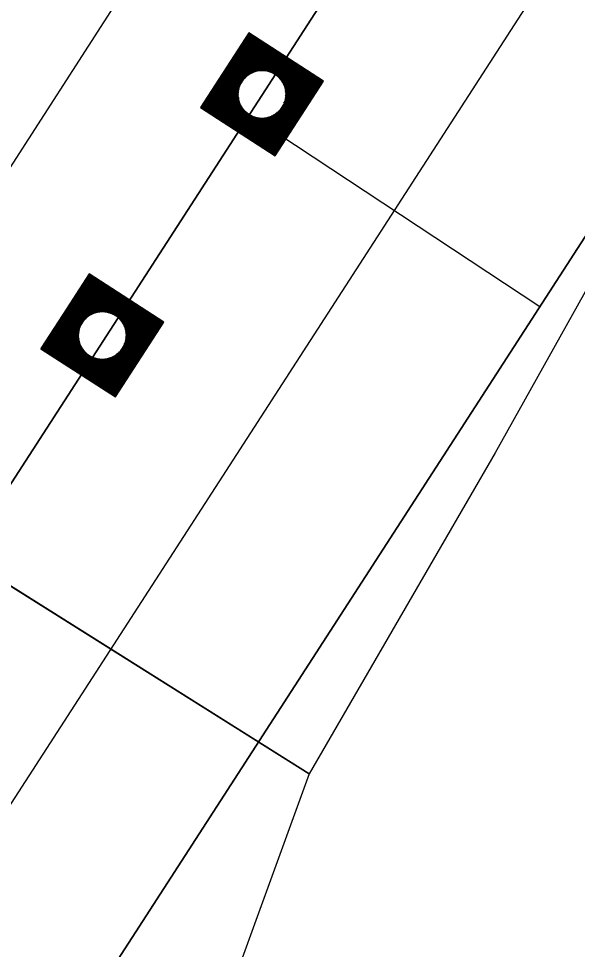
# Model space of a CAD drawing. Extents: x 14104283 to 14129344, y 8637090 to 8673339.
# Drawn here: x 14119435.8 to 14119474.3, y 8669277 to 8669341.1 of the extents above; entities that cross this region are included whole.
import ezdxf

# ---------------------------------------------------------------- set-up
doc = ezdxf.new("R2010")
doc.units = 0
for name, color, linetype in [('dsnCellElements', 7, 'Continuous'), ('dsnPaintExistingBrokenLaneLineWhite', 7, 'Continuous'), ('dsnPaintExistingDoubleCenterYellow', 7, 'Continuous'), ('dsnPaintExistingEdgeLineRightWhite', 7, 'Continuous'), ('dsnPaintExistingStopLineWhite', 7, 'Continuous'), ('dsnPaintPlaceBrokenLineWhite', 7, 'Continuous'), ('dsnShadingPaved', 7, 'Continuous'), ('dsnStdLabel', 7, 'Continuous'), ('dsnStgShadingPrevPav', 7, 'Continuous')]:
    doc.layers.add(name, color=color, linetype=linetype)

msp = doc.modelspace()

# ---------------------------------------------------------------- linework, layer by layer
at = {"layer": 'dsnCellElements'}
for centre in [(14119452.583, 8669335.926), (14119441.599, 8669319.324)]:
    msp.add_circle(centre, 1.65, dxfattribs=at)
at = {"layer": 'dsnPaintExistingBrokenLaneLineWhite'}
for p, q in [((14119409.977, 8669291.539), (14119482.88, 8669404.979)), ((14119404.971, 8669240.065), (14119490.235, 8669372.153))]:
    msp.add_line(p, q, dxfattribs=at)
at = {"layer": 'dsnPaintExistingDoubleCenterYellow'}
msp.add_line((14119403.438, 8669259.759), (14119494.217, 8669400.391), dxfattribs=at)
at = {"layer": 'dsnPaintExistingEdgeLineRightWhite'}
msp.add_line((14119329.789, 8669101.47), (14119537.52, 8669423.28), dxfattribs=at)
at = {"layer": 'dsnPaintExistingStopLineWhite'}
msp.add_line((14119451.316, 8669334.783), (14119471.708, 8669321.326), dxfattribs=at)
at = {"layer": 'dsnPaintPlaceBrokenLineWhite'}
msp.add_line((14119404.971, 8669240.065), (14119490.235, 8669372.153), dxfattribs=at)
at = {"layer": 'dsnShadingPaved'}
for p, q in [((14119509.778, 8669424.497), (14119403.438, 8669259.759)), ((14119403.438, 8669259.759), (14119477.196, 8669374.023)), ((14119497.334, 8669361.024), (14119415.053, 8669233.557))]:
    msp.add_line(p, q, dxfattribs=at)
at = {"layer": 'dsnStdLabel'}
for points in [[(14119453.493, 8669331.691), (14119456.818, 8669336.836), (14119451.673, 8669340.161), (14119448.348, 8669335.016), (14119453.493, 8669331.691)], [(14119453.49, 8669331.693), (14119456.813, 8669336.835), (14119451.674, 8669340.156), (14119448.353, 8669335.017), (14119453.495, 8669331.694)], [(14119453.487, 8669331.695), (14119456.809, 8669336.834), (14119451.675, 8669340.152), (14119448.357, 8669335.018), (14119453.496, 8669331.697)], [(14119453.535, 8669331.829), (14119456.763, 8669336.824), (14119451.685, 8669340.106), (14119448.403, 8669335.028), (14119453.514, 8669331.724)], [(14119453.525, 8669331.875), (14119456.717, 8669336.814), (14119451.695, 8669340.06), (14119448.449, 8669335.038), (14119453.532, 8669331.752)], [(14119453.515, 8669331.92), (14119456.672, 8669336.804), (14119451.704, 8669340.015), (14119448.494, 8669335.047), (14119453.55, 8669331.78)], [(14119453.505, 8669331.966), (14119456.626, 8669336.795), (14119451.714, 8669339.969), (14119448.54, 8669335.057), (14119453.535, 8669331.829)], [(14119453.496, 8669332.011), (14119456.581, 8669336.785), (14119451.724, 8669339.923), (14119448.585, 8669335.067), (14119453.525, 8669331.875)], [(14119453.486, 8669332.057), (14119456.535, 8669336.775), (14119451.734, 8669339.878), (14119448.631, 8669335.077), (14119453.515, 8669331.92)], [(14119453.476, 8669332.103), (14119456.489, 8669336.765), (14119451.744, 8669339.832), (14119448.677, 8669335.087), (14119453.505, 8669331.966)], [(14119453.466, 8669332.148), (14119456.444, 8669336.755), (14119451.753, 8669339.787), (14119448.722, 8669335.096), (14119453.496, 8669332.011)], [(14119453.456, 8669332.194), (14119456.398, 8669336.746), (14119451.763, 8669339.741), (14119448.768, 8669335.106), (14119453.486, 8669332.057)], [(14119453.447, 8669332.24), (14119456.352, 8669336.736), (14119451.773, 8669339.695), (14119448.814, 8669335.116), (14119453.476, 8669332.103)], [(14119453.437, 8669332.285), (14119456.307, 8669336.726), (14119451.783, 8669339.65), (14119448.859, 8669335.126), (14119453.466, 8669332.148)], [(14119453.427, 8669332.331), (14119456.261, 8669336.716), (14119451.793, 8669339.604), (14119448.905, 8669335.136), (14119453.456, 8669332.194)], [(14119453.417, 8669332.376), (14119456.216, 8669336.706), (14119451.802, 8669339.558), (14119448.95, 8669335.145), (14119453.447, 8669332.24)], [(14119453.407, 8669332.422), (14119456.17, 8669336.697), (14119451.812, 8669339.513), (14119448.996, 8669335.155), (14119453.437, 8669332.285)], [(14119453.398, 8669332.468), (14119456.124, 8669336.687), (14119451.822, 8669339.467), (14119449.042, 8669335.165), (14119453.427, 8669332.331)], [(14119453.388, 8669332.513), (14119456.079, 8669336.677), (14119451.832, 8669339.421), (14119449.087, 8669335.175), (14119453.417, 8669332.376)], [(14119453.378, 8669332.559), (14119456.033, 8669336.667), (14119451.842, 8669339.376), (14119449.133, 8669335.185), (14119453.407, 8669332.422)], [(14119453.368, 8669332.605), (14119455.987, 8669336.657), (14119451.852, 8669339.33), (14119449.179, 8669335.194), (14119453.398, 8669332.468)], [(14119453.358, 8669332.65), (14119455.942, 8669336.647), (14119451.861, 8669339.285), (14119449.224, 8669335.204), (14119453.388, 8669332.513)], [(14119453.349, 8669332.696), (14119455.896, 8669336.638), (14119451.871, 8669339.239), (14119449.27, 8669335.214), (14119453.378, 8669332.559)], [(14119453.339, 8669332.741), (14119455.85, 8669336.628), (14119451.881, 8669339.193), (14119449.315, 8669335.224), (14119453.368, 8669332.605)], [(14119453.329, 8669332.787), (14119455.805, 8669336.618), (14119451.891, 8669339.148), (14119449.361, 8669335.234), (14119453.358, 8669332.65)], [(14119453.319, 8669332.833), (14119455.759, 8669336.608), (14119451.901, 8669339.102), (14119449.407, 8669335.243), (14119453.349, 8669332.696)], [(14119453.309, 8669332.878), (14119455.714, 8669336.598), (14119451.91, 8669339.056), (14119449.452, 8669335.253), (14119453.339, 8669332.741)], [(14119453.3, 8669332.924), (14119455.668, 8669336.589), (14119451.92, 8669339.011), (14119449.498, 8669335.263), (14119453.329, 8669332.787)], [(14119453.29, 8669332.97), (14119455.622, 8669336.579), (14119451.93, 8669338.965), (14119449.544, 8669335.273), (14119453.319, 8669332.833)], [(14119453.28, 8669333.015), (14119455.577, 8669336.569), (14119451.94, 8669338.92), (14119449.589, 8669335.283), (14119453.309, 8669332.878)], [(14119453.27, 8669333.061), (14119455.531, 8669336.559), (14119451.95, 8669338.874), (14119449.635, 8669335.292), (14119453.3, 8669332.924)], [(14119453.26, 8669333.106), (14119455.485, 8669336.549), (14119451.959, 8669338.828), (14119449.68, 8669335.302), (14119453.29, 8669332.97)], [(14119453.251, 8669333.152), (14119455.44, 8669336.54), (14119451.969, 8669338.783), (14119449.726, 8669335.312), (14119453.28, 8669333.015)], [(14119453.241, 8669333.198), (14119455.394, 8669336.53), (14119451.979, 8669338.737), (14119449.772, 8669335.322), (14119453.27, 8669333.061)], [(14119453.231, 8669333.243), (14119455.349, 8669336.52), (14119451.989, 8669338.691), (14119449.817, 8669335.332), (14119453.26, 8669333.106)], [(14119453.221, 8669333.289), (14119455.303, 8669336.51), (14119451.999, 8669338.646), (14119449.863, 8669335.341), (14119453.251, 8669333.152)], [(14119453.211, 8669333.335), (14119455.257, 8669336.5), (14119452.008, 8669338.6), (14119449.909, 8669335.351), (14119453.241, 8669333.198)], [(14119453.202, 8669333.38), (14119455.212, 8669336.491), (14119452.018, 8669338.555), (14119449.954, 8669335.361), (14119453.231, 8669333.243)], [(14119453.192, 8669333.426), (14119455.166, 8669336.481), (14119452.028, 8669338.509), (14119450, 8669335.371), (14119453.221, 8669333.289)], [(14119453.182, 8669333.472), (14119455.12, 8669336.471), (14119452.038, 8669338.463), (14119450.046, 8669335.381), (14119453.211, 8669333.335)], [(14119453.172, 8669333.517), (14119455.075, 8669336.461), (14119452.048, 8669338.418), (14119450.091, 8669335.39), (14119453.202, 8669333.38)], [(14119453.162, 8669333.563), (14119455.029, 8669336.451), (14119452.057, 8669338.372), (14119450.137, 8669335.4), (14119453.192, 8669333.426)], [(14119453.152, 8669333.608), (14119454.984, 8669336.442), (14119452.067, 8669338.326), (14119450.182, 8669335.41), (14119453.182, 8669333.472)], [(14119453.143, 8669333.654), (14119454.938, 8669336.432), (14119452.077, 8669338.281), (14119450.228, 8669335.42), (14119453.172, 8669333.517)], [(14119453.133, 8669333.7), (14119454.892, 8669336.422), (14119452.087, 8669338.235), (14119450.274, 8669335.43), (14119453.162, 8669333.563)], [(14119453.123, 8669333.745), (14119454.847, 8669336.412), (14119452.097, 8669338.19), (14119450.319, 8669335.439), (14119453.152, 8669333.608)], [(14119453.195, 8669337.44), (14119452.106, 8669338.144), (14119451.403, 8669337.055)], [(14119453.061, 8669337.488), (14119452.116, 8669338.098), (14119451.506, 8669337.154)], [(14119452.956, 8669337.516), (14119452.126, 8669338.053), (14119451.589, 8669337.222)], [(14119452.867, 8669337.534), (14119452.136, 8669338.007), (14119451.663, 8669337.276)], [(14119452.788, 8669337.546), (14119452.146, 8669337.961), (14119451.731, 8669337.319)], [(14119452.715, 8669337.554), (14119452.155, 8669337.916), (14119451.794, 8669337.356)], [(14119452.648, 8669337.558), (14119452.165, 8669337.87), (14119451.853, 8669337.387)], [(14119452.585, 8669337.559), (14119452.175, 8669337.825), (14119451.91, 8669337.414)], [(14119452.526, 8669337.558), (14119452.185, 8669337.779), (14119451.964, 8669337.438)], [(14119452.47, 8669337.555), (14119452.195, 8669337.733), (14119452.017, 8669337.458)], [(14119452.416, 8669337.551), (14119452.204, 8669337.688), (14119452.068, 8669337.476)], [(14119452.365, 8669337.545), (14119452.214, 8669337.642), (14119452.117, 8669337.491)], [(14119452.315, 8669337.537), (14119452.224, 8669337.596), (14119452.165, 8669337.505)], [(14119452.268, 8669337.529), (14119452.234, 8669337.551), (14119452.212, 8669337.517)], [(14119454.097, 8669335.314), (14119454.801, 8669336.402), (14119453.712, 8669337.106)], [(14119454.145, 8669335.448), (14119454.755, 8669336.393), (14119453.811, 8669337.003)], [(14119454.173, 8669335.553), (14119454.71, 8669336.383), (14119453.88, 8669336.919)], [(14119451.069, 8669336.538), (14119450.365, 8669335.449), (14119451.454, 8669334.746)], [(14119451.021, 8669336.403), (14119450.411, 8669335.459), (14119451.355, 8669334.849)], [(14119450.993, 8669336.299), (14119450.456, 8669335.469), (14119451.286, 8669334.932)], [(14119454.192, 8669335.642), (14119454.664, 8669336.373), (14119453.933, 8669336.846)], [(14119454.204, 8669335.721), (14119454.619, 8669336.363), (14119453.976, 8669336.778)], [(14119454.211, 8669335.794), (14119454.573, 8669336.353), (14119454.013, 8669336.715)], [(14119454.215, 8669335.861), (14119454.527, 8669336.344), (14119454.044, 8669336.656)], [(14119454.216, 8669335.923), (14119454.482, 8669336.334), (14119454.071, 8669336.599)], [(14119454.215, 8669335.983), (14119454.436, 8669336.324), (14119454.095, 8669336.545)], [(14119454.213, 8669336.039), (14119454.39, 8669336.314), (14119454.115, 8669336.492)], [(14119454.208, 8669336.093), (14119454.345, 8669336.304), (14119454.133, 8669336.441)], [(14119454.202, 8669336.144), (14119454.299, 8669336.295), (14119454.149, 8669336.392)], [(14119454.194, 8669336.193), (14119454.254, 8669336.285), (14119454.162, 8669336.344)], [(14119454.186, 8669336.241), (14119454.208, 8669336.275), (14119454.174, 8669336.297)], [(14119450.974, 8669336.21), (14119450.502, 8669335.479), (14119451.233, 8669335.006)], [(14119450.962, 8669336.131), (14119450.547, 8669335.488), (14119451.189, 8669335.074)], [(14119450.955, 8669336.058), (14119450.593, 8669335.498), (14119451.153, 8669335.136)], [(14119450.951, 8669335.991), (14119450.639, 8669335.508), (14119451.122, 8669335.196)], [(14119450.949, 8669335.928), (14119450.684, 8669335.518), (14119451.095, 8669335.253)], [(14119450.95, 8669335.869), (14119450.73, 8669335.528), (14119451.071, 8669335.307)], [(14119450.953, 8669335.813), (14119450.776, 8669335.537), (14119451.051, 8669335.36)], [(14119450.958, 8669335.759), (14119450.821, 8669335.547), (14119451.033, 8669335.41)], [(14119450.964, 8669335.708), (14119450.867, 8669335.557), (14119451.017, 8669335.46)], [(14119450.972, 8669335.658), (14119450.912, 8669335.567), (14119451.004, 8669335.508)], [(14119450.98, 8669335.611), (14119450.958, 8669335.577), (14119450.992, 8669335.555)], [(14119451.971, 8669334.411), (14119453.143, 8669333.654)], [(14119452.105, 8669334.364), (14119453.133, 8669333.7)], [(14119452.21, 8669334.336), (14119453.123, 8669333.745)], [(14119452.299, 8669334.317), (14119453.113, 8669333.791)], [(14119452.85, 8669334.314), (14119453.025, 8669334.202)], [(14119452.898, 8669334.323), (14119453.015, 8669334.247)], [(14119453.015, 8669334.247), (14119453.098, 8669334.376)], [(14119453.025, 8669334.202), (14119453.149, 8669334.394)], [(14119453.035, 8669334.156), (14119453.202, 8669334.414)], [(14119453.045, 8669334.11), (14119453.256, 8669334.437)], [(14119453.054, 8669334.065), (14119453.313, 8669334.464)], [(14119453.064, 8669334.019), (14119453.372, 8669334.496)], [(14119453.074, 8669333.973), (14119453.435, 8669334.532)], [(14119453.084, 8669333.928), (14119453.503, 8669334.576)], [(14119453.094, 8669333.882), (14119453.576, 8669334.629)], [(14119453.103, 8669333.837), (14119453.66, 8669334.698)], [(14119453.113, 8669333.791), (14119453.763, 8669334.796)], [(14119452.378, 8669334.305), (14119453.103, 8669333.837)], [(14119452.451, 8669334.298), (14119453.094, 8669333.882)], [(14119452.518, 8669334.294), (14119453.084, 8669333.928)], [(14119452.581, 8669334.292), (14119453.074, 8669333.973)], [(14119452.64, 8669334.293), (14119453.064, 8669334.019)], [(14119452.696, 8669334.296), (14119453.054, 8669334.065)], [(14119452.75, 8669334.301), (14119453.045, 8669334.11)], [(14119452.801, 8669334.307), (14119453.035, 8669334.156)], [(14119442.509, 8669315.089), (14119445.834, 8669320.234), (14119440.689, 8669323.559), (14119437.364, 8669318.414), (14119442.509, 8669315.089)], [(14119442.506, 8669315.091), (14119445.829, 8669320.233), (14119440.69, 8669323.555), (14119437.369, 8669318.415), (14119442.511, 8669315.092)], [(14119442.503, 8669315.093), (14119445.825, 8669320.232), (14119440.691, 8669323.55), (14119437.373, 8669318.416), (14119442.512, 8669315.095)], [(14119442.551, 8669315.227), (14119445.779, 8669320.222), (14119440.701, 8669323.504), (14119437.419, 8669318.426), (14119442.53, 8669315.123)], [(14119442.541, 8669315.273), (14119445.733, 8669320.213), (14119440.711, 8669323.459), (14119437.464, 8669318.436), (14119442.548, 8669315.15)], [(14119442.531, 8669315.319), (14119445.688, 8669320.203), (14119440.72, 8669323.413), (14119437.51, 8669318.446), (14119442.566, 8669315.178)], [(14119442.521, 8669315.364), (14119445.642, 8669320.193), (14119440.73, 8669323.367), (14119437.556, 8669318.456), (14119442.551, 8669315.227)], [(14119442.511, 8669315.41), (14119445.596, 8669320.183), (14119440.74, 8669323.322), (14119437.601, 8669318.465), (14119442.541, 8669315.273)], [(14119442.502, 8669315.456), (14119445.551, 8669320.173), (14119440.75, 8669323.276), (14119437.647, 8669318.475), (14119442.531, 8669315.319)], [(14119442.492, 8669315.501), (14119445.505, 8669320.164), (14119440.76, 8669323.231), (14119437.693, 8669318.485), (14119442.521, 8669315.364)], [(14119442.482, 8669315.547), (14119445.46, 8669320.154), (14119440.769, 8669323.185), (14119437.738, 8669318.495), (14119442.511, 8669315.41)], [(14119442.472, 8669315.592), (14119445.414, 8669320.144), (14119440.779, 8669323.139), (14119437.784, 8669318.505), (14119442.502, 8669315.456)], [(14119442.462, 8669315.638), (14119445.368, 8669320.134), (14119440.789, 8669323.094), (14119437.829, 8669318.514), (14119442.492, 8669315.501)], [(14119442.453, 8669315.684), (14119445.323, 8669320.124), (14119440.799, 8669323.048), (14119437.875, 8669318.524), (14119442.482, 8669315.547)], [(14119442.443, 8669315.729), (14119445.277, 8669320.115), (14119440.809, 8669323.002), (14119437.921, 8669318.534), (14119442.472, 8669315.592)], [(14119442.433, 8669315.775), (14119445.231, 8669320.105), (14119440.818, 8669322.957), (14119437.966, 8669318.544), (14119442.462, 8669315.638)], [(14119442.423, 8669315.821), (14119445.186, 8669320.095), (14119440.828, 8669322.911), (14119438.012, 8669318.554), (14119442.453, 8669315.684)], [(14119442.413, 8669315.866), (14119445.14, 8669320.085), (14119440.838, 8669322.866), (14119438.058, 8669318.563), (14119442.443, 8669315.729)], [(14119442.404, 8669315.912), (14119445.094, 8669320.075), (14119440.848, 8669322.82), (14119438.103, 8669318.573), (14119442.433, 8669315.775)], [(14119442.394, 8669315.957), (14119445.049, 8669320.066), (14119440.858, 8669322.774), (14119438.149, 8669318.583), (14119442.423, 8669315.821)], [(14119442.384, 8669316.003), (14119445.003, 8669320.056), (14119440.867, 8669322.729), (14119438.194, 8669318.593), (14119442.413, 8669315.866)], [(14119442.374, 8669316.049), (14119444.958, 8669320.046), (14119440.877, 8669322.683), (14119438.24, 8669318.603), (14119442.404, 8669315.912)], [(14119442.364, 8669316.094), (14119444.912, 8669320.036), (14119440.887, 8669322.637), (14119438.286, 8669318.612), (14119442.394, 8669315.957)], [(14119442.355, 8669316.14), (14119444.866, 8669320.026), (14119440.897, 8669322.592), (14119438.331, 8669318.622), (14119442.384, 8669316.003)], [(14119442.345, 8669316.186), (14119444.821, 8669320.017), (14119440.907, 8669322.546), (14119438.377, 8669318.632), (14119442.374, 8669316.049)], [(14119442.335, 8669316.231), (14119444.775, 8669320.007), (14119440.916, 8669322.501), (14119438.423, 8669318.642), (14119442.364, 8669316.094)], [(14119442.325, 8669316.277), (14119444.729, 8669319.997), (14119440.926, 8669322.455), (14119438.468, 8669318.652), (14119442.355, 8669316.14)], [(14119442.315, 8669316.322), (14119444.684, 8669319.987), (14119440.936, 8669322.409), (14119438.514, 8669318.661), (14119442.345, 8669316.186)], [(14119442.306, 8669316.368), (14119444.638, 8669319.977), (14119440.946, 8669322.364), (14119438.559, 8669318.671), (14119442.335, 8669316.231)], [(14119442.296, 8669316.414), (14119444.593, 8669319.968), (14119440.956, 8669322.318), (14119438.605, 8669318.681), (14119442.325, 8669316.277)], [(14119442.286, 8669316.459), (14119444.547, 8669319.958), (14119440.965, 8669322.272), (14119438.651, 8669318.691), (14119442.315, 8669316.322)], [(14119442.276, 8669316.505), (14119444.501, 8669319.948), (14119440.975, 8669322.227), (14119438.696, 8669318.701), (14119442.306, 8669316.368)], [(14119442.266, 8669316.551), (14119444.456, 8669319.938), (14119440.985, 8669322.181), (14119438.742, 8669318.71), (14119442.296, 8669316.414)], [(14119442.257, 8669316.596), (14119444.41, 8669319.928), (14119440.995, 8669322.136), (14119438.788, 8669318.72), (14119442.286, 8669316.459)], [(14119442.247, 8669316.642), (14119444.364, 8669319.919), (14119441.005, 8669322.09), (14119438.833, 8669318.73), (14119442.276, 8669316.505)], [(14119442.237, 8669316.687), (14119444.319, 8669319.909), (14119441.014, 8669322.044), (14119438.879, 8669318.74), (14119442.266, 8669316.551)], [(14119442.227, 8669316.733), (14119444.273, 8669319.899), (14119441.024, 8669321.999), (14119438.924, 8669318.75), (14119442.257, 8669316.596)], [(14119442.217, 8669316.779), (14119444.228, 8669319.889), (14119441.034, 8669321.953), (14119438.97, 8669318.759), (14119442.247, 8669316.642)], [(14119442.208, 8669316.824), (14119444.182, 8669319.879), (14119441.044, 8669321.907), (14119439.016, 8669318.769), (14119442.237, 8669316.687)], [(14119442.198, 8669316.87), (14119444.136, 8669319.869), (14119441.054, 8669321.862), (14119439.061, 8669318.779), (14119442.227, 8669316.733)], [(14119442.188, 8669316.916), (14119444.091, 8669319.86), (14119441.063, 8669321.816), (14119439.107, 8669318.789), (14119442.217, 8669316.779)], [(14119442.178, 8669316.961), (14119444.045, 8669319.85), (14119441.073, 8669321.771), (14119439.153, 8669318.799), (14119442.208, 8669316.824)], [(14119442.168, 8669317.007), (14119443.999, 8669319.84), (14119441.083, 8669321.725), (14119439.198, 8669318.809), (14119442.198, 8669316.87)], [(14119442.159, 8669317.052), (14119443.954, 8669319.83), (14119441.093, 8669321.679), (14119439.244, 8669318.818), (14119442.188, 8669316.916)], [(14119442.149, 8669317.098), (14119443.908, 8669319.82), (14119441.103, 8669321.634), (14119439.29, 8669318.828), (14119442.178, 8669316.961)], [(14119442.139, 8669317.144), (14119443.863, 8669319.811), (14119441.112, 8669321.588), (14119439.335, 8669318.838), (14119442.168, 8669317.007)], [(14119442.211, 8669320.839), (14119441.122, 8669321.542), (14119440.419, 8669320.454)], [(14119442.076, 8669320.886), (14119441.132, 8669321.497), (14119440.522, 8669320.552)], [(14119441.972, 8669320.915), (14119441.142, 8669321.451), (14119440.605, 8669320.621)], [(14119441.883, 8669320.933), (14119441.152, 8669321.405), (14119440.679, 8669320.674)], [(14119441.804, 8669320.945), (14119441.161, 8669321.36), (14119440.747, 8669320.718)], [(14119441.731, 8669320.952), (14119441.171, 8669321.314), (14119440.809, 8669320.754)], [(14119441.664, 8669320.956), (14119441.181, 8669321.269), (14119440.869, 8669320.786)], [(14119441.601, 8669320.958), (14119441.191, 8669321.223), (14119440.926, 8669320.813)], [(14119441.542, 8669320.957), (14119441.201, 8669321.177), (14119440.98, 8669320.836)], [(14119441.486, 8669320.954), (14119441.21, 8669321.132), (14119441.033, 8669320.857)], [(14119441.432, 8669320.949), (14119441.22, 8669321.086), (14119441.083, 8669320.874)], [(14119441.381, 8669320.943), (14119441.23, 8669321.04), (14119441.133, 8669320.89)], [(14119441.331, 8669320.936), (14119441.24, 8669320.995), (14119441.181, 8669320.903)], [(14119441.284, 8669320.927), (14119441.25, 8669320.949), (14119441.228, 8669320.915)], [(14119443.113, 8669318.712), (14119443.817, 8669319.801), (14119442.728, 8669320.504)], [(14119443.161, 8669318.847), (14119443.771, 8669319.791), (14119442.827, 8669320.401)], [(14119443.189, 8669318.951), (14119443.726, 8669319.781), (14119442.895, 8669320.318)], [(14119443.207, 8669319.04), (14119443.68, 8669319.771), (14119442.949, 8669320.244)], [(14119440.084, 8669319.936), (14119439.381, 8669318.848), (14119440.469, 8669318.144)], [(14119440.037, 8669319.802), (14119439.426, 8669318.858), (14119440.371, 8669318.247)], [(14119440.009, 8669319.698), (14119439.472, 8669318.867), (14119440.302, 8669318.331)], [(14119439.99, 8669319.608), (14119439.518, 8669318.877), (14119440.249, 8669318.405)], [(14119443.219, 8669319.12), (14119443.634, 8669319.762), (14119442.992, 8669320.177)], [(14119443.227, 8669319.192), (14119443.589, 8669319.752), (14119443.029, 8669320.114)], [(14119443.231, 8669319.259), (14119443.543, 8669319.742), (14119443.06, 8669320.054)], [(14119443.232, 8669319.322), (14119443.498, 8669319.732), (14119443.087, 8669319.997)], [(14119443.231, 8669319.381), (14119443.452, 8669319.722), (14119443.111, 8669319.943)], [(14119443.228, 8669319.437), (14119443.406, 8669319.713), (14119443.131, 8669319.89)], [(14119443.224, 8669319.491), (14119443.361, 8669319.703), (14119443.149, 8669319.84)], [(14119443.218, 8669319.542), (14119443.315, 8669319.693), (14119443.164, 8669319.79)], [(14119443.21, 8669319.592), (14119443.269, 8669319.683), (14119443.178, 8669319.742)], [(14119443.202, 8669319.639), (14119443.224, 8669319.673), (14119443.19, 8669319.695)], [(14119439.978, 8669319.529), (14119439.563, 8669318.887), (14119440.205, 8669318.472)], [(14119439.971, 8669319.457), (14119439.609, 8669318.897), (14119440.169, 8669318.535)], [(14119439.967, 8669319.389), (14119439.655, 8669318.907), (14119440.137, 8669318.594)], [(14119439.965, 8669319.327), (14119439.7, 8669318.916), (14119440.11, 8669318.651)], [(14119439.966, 8669319.267), (14119439.746, 8669318.926), (14119440.087, 8669318.706)], [(14119439.969, 8669319.211), (14119439.791, 8669318.936), (14119440.067, 8669318.758)], [(14119439.974, 8669319.157), (14119439.837, 8669318.946), (14119440.049, 8669318.809)], [(14119439.98, 8669319.106), (14119439.883, 8669318.956), (14119440.033, 8669318.858)], [(14119439.987, 8669319.057), (14119439.928, 8669318.965), (14119440.02, 8669318.906)], [(14119439.996, 8669319.009), (14119439.974, 8669318.975), (14119440.008, 8669318.953)], [(14119440.987, 8669317.81), (14119442.159, 8669317.052)], [(14119441.121, 8669317.762), (14119442.149, 8669317.098)], [(14119441.226, 8669317.734), (14119442.139, 8669317.144)], [(14119441.315, 8669317.716), (14119442.129, 8669317.189)], [(14119441.394, 8669317.704), (14119442.119, 8669317.235)], [(14119441.467, 8669317.696), (14119442.11, 8669317.281)], [(14119441.534, 8669317.692), (14119442.1, 8669317.326)], [(14119441.596, 8669317.691), (14119442.09, 8669317.372)], [(14119441.656, 8669317.692), (14119442.08, 8669317.418)], [(14119441.712, 8669317.695), (14119442.07, 8669317.463)], [(14119441.766, 8669317.699), (14119442.061, 8669317.509)], [(14119441.817, 8669317.705), (14119442.051, 8669317.554)], [(14119441.866, 8669317.713), (14119442.041, 8669317.6)], [(14119441.914, 8669317.721), (14119442.031, 8669317.646)], [(14119442.031, 8669317.646), (14119442.114, 8669317.774)], [(14119442.041, 8669317.6), (14119442.165, 8669317.792)], [(14119442.051, 8669317.554), (14119442.218, 8669317.813)], [(14119442.061, 8669317.509), (14119442.272, 8669317.836)], [(14119442.07, 8669317.463), (14119442.329, 8669317.863)], [(14119442.08, 8669317.418), (14119442.388, 8669317.894)], [(14119442.09, 8669317.372), (14119442.451, 8669317.931)], [(14119442.1, 8669317.326), (14119442.519, 8669317.974)], [(14119442.11, 8669317.281), (14119442.592, 8669318.028)], [(14119442.119, 8669317.235), (14119442.676, 8669318.096)], [(14119442.129, 8669317.189), (14119442.779, 8669318.195)]]:
    msp.add_lwpolyline(points, dxfattribs=at)
at = {"layer": 'dsnStgShadingPrevPav'}
for p, q in [((14119403.272, 8669322.206), (14119455.82, 8669289.132)), ((14119455.82, 8669289.132), (14119403.272, 8669322.206))]:
    msp.add_line(p, q, dxfattribs=at)
for points in [[(14119500.111, 8669365.777), (14119496.658, 8669346.231), (14119486.895, 8669342.134), (14119480.9, 8669333.216), (14119468.625, 8669311.242), (14119455.82, 8669289.132)], [(14119455.82, 8669289.132), (14119447.45, 8669266.1), (14119424.618, 8669230.678), (14119396.25, 8669185.734), (14119365.958, 8669139.106), (14119334.972, 8669091.449), (14119304.908, 8669044.507), (14119267.203, 8668986.395), (14119235.589, 8668937.493), (14119203.774, 8668887.788), (14119172.82, 8668837.381)]]:
    msp.add_lwpolyline(points, dxfattribs=at)

doc.saveas('drawing.dxf')
